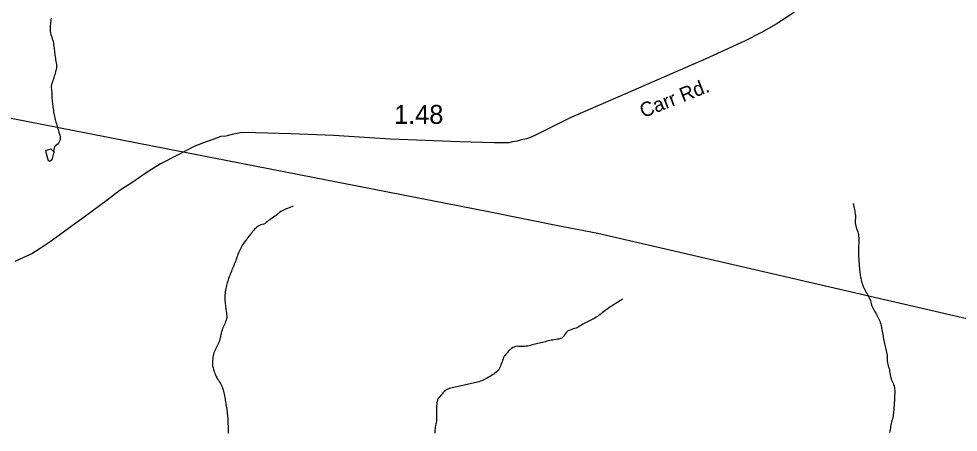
# Model space of a CAD drawing. Extents: x 1950930 to 2061844, y 904556 to 1017002.
# Drawn here: x 1972777 to 1978977, y 951576 to 954306 of the extents above; entities that cross this region are included whole.
import ezdxf

# ---------------------------------------------------------------- set-up
doc = ezdxf.new("R2010")
doc.units = 0
for name, color, linetype in [('Exist Hydrographic Misc Water Feature', 7, 'Continuous'), ('Exist Road Primary US Structure Standard Bridge CELL', 7, 'Continuous'), ('Exist Road Secondary Type 51 Attributed', 7, 'Continuous'), ('Exist Road Secondary Type 51 Label', 7, 'Continuous'), ('Exist Utilities Electrical Transmission Line', 7, 'Continuous')]:
    doc.layers.add(name, color=color, linetype=linetype)

msp = doc.modelspace()

# ---------------------------------------------------------------- linework, layer by layer
at = {"layer": 'Exist Hydrographic Misc Water Feature'}
for points in [[(1972991.9, 954310.4), (1972990, 954300.7), (1972988.4, 954290.9), (1972987.2, 954281), (1972985.9, 954271.2), (1972985.1, 954261.3), (1972984.3, 954251.6), (1972984.1, 954240.8), (1972984.5, 954231.1), (1972985.3, 954221.1), (1972987.2, 954211.3), (1972989.6, 954202.2), (1972992.7, 954192.3), (1972995.8, 954183.2), (1972998.8, 954173.3), (1973001.9, 954163.3), (1973004, 954153.5), (1973005.6, 954143.6), (1973007.2, 954133.7), (1973008.7, 954123.9), (1973009.9, 954114), (1973011.4, 954104.1), (1973012.6, 954094.2), (1973013.6, 954084.4), (1973015, 954074.4), (1973016.3, 954064.6), (1973017.3, 954054.7), (1973018.7, 954044.9), (1973020.4, 954035), (1973022.6, 954025.1), (1973024.9, 954015.3), (1973026.7, 954005.3), (1973027.3, 953995.5), (1973026.5, 953985.6), (1973025.3, 953975.9), (1973023, 953966.1), (1973020.8, 953956.2), (1973017.9, 953946.4), (1973014.6, 953936.6), (1973011.8, 953927.6), (1973008.9, 953917.9), (1973006, 953908.1), (1973002.5, 953898.4), (1972999, 953889.4), (1972995.4, 953879.6), (1972993.1, 953869.9), (1972991.7, 953860.9), (1972991.9, 953850.2), (1972992.5, 953840.3), (1972993.9, 953830.4), (1972994.7, 953820.6), (1972995.2, 953810.7), (1972995.4, 953800.1), (1972996, 953790.1), (1972996.6, 953780.4), (1972997, 953770.4), (1972998.2, 953760.6), (1972999.3, 953750.8), (1973000.3, 953740.8), (1973001.5, 953731), (1973002.7, 953721.1), (1973004.2, 953711.2), (1973005.6, 953701.3), (1973007.2, 953691.5), (1973009.1, 953681.6), (1973011.1, 953671.7), (1973013, 953661.9), (1973015.5, 953651.9), (1973017.7, 953642.1), (1973020.2, 953632.1), (1973022.8, 953623.1), (1973025.5, 953613.2), (1973028.2, 953603.3), (1973030.8, 953594.2)], [(1973030.8, 953594.2), (1973033.5, 953584.3), (1973036.8, 953575.2), (1973040.1, 953565.3), (1973042.7, 953556.3), (1973045.6, 953546.3), (1973048.3, 953536.4), (1973050.3, 953526.4), (1973051.1, 953516.7), (1973049.5, 953506.8), (1973046.2, 953497), (1973042.1, 953488.1), (1973036.8, 953480), (1973029, 953472.8), (1973020.4, 953467.2), (1973014.2, 953460), (1973011.1, 953451.1), (1973008.7, 953440.4), (1973006.6, 953430.6)], [(1973006.6, 953430.6), (1973010.7, 953427.2), (1973004.8, 953409.2), (1972995.2, 953375), (1972981, 953364.6), (1972973, 953368.8), (1972960.5, 953414.3), (1972956.6, 953438.2), (1972968.5, 953440.4), (1972988.4, 953446.6), (1972998.4, 953439), (1973006.6, 953430.6)], [(1974589, 953068.9), (1974579.8, 953065), (1974570.4, 953061.1), (1974560.9, 953058), (1974551.7, 953054), (1974542.3, 953051), (1974533, 953047), (1974524, 953042.3), (1974515.4, 953037.5), (1974507, 953032.8), (1974498.8, 953026.4), (1974490.8, 953020.9), (1974483, 953014.4), (1974475, 953008.1), (1974466.8, 953002.4), (1974458.8, 952996.1), (1974450.6, 952990.4), (1974442.6, 952984.1), (1974434.6, 952978.5), (1974426.4, 952973), (1974418.4, 952966.5), (1974410.4, 952961), (1974402.4, 952954.6), (1974393.6, 952949.8), (1974383.8, 952947.6), (1974374.1, 952945.3), (1974365.3, 952940.6), (1974356.5, 952935.9), (1974348.3, 952929.4), (1974340.9, 952923.1), (1974333.7, 952915.8), (1974327.2, 952908.5), (1974320.8, 952901.2), (1974314.7, 952893.2), (1974308.3, 952885.1), (1974302.2, 952877), (1974295.8, 952869.8), (1974289.6, 952861.8), (1974283.7, 952853.7), (1974277.5, 952845.6), (1974272, 952837.5), (1974265.9, 952829.4), (1974260.3, 952821.3), (1974254.6, 952813.3), (1974249.3, 952804.2), (1974244.7, 952795.3), (1974240.4, 952786.5), (1974236.1, 952777.5), (1974232, 952768.6), (1974227.9, 952759.6), (1974224, 952749.8), (1974220.1, 952740.9), (1974216.9, 952731.1), (1974213.4, 952722.1), (1974210.1, 952712.4), (1974206.6, 952703.5), (1974203.1, 952693.6), (1974199.6, 952684.7), (1974195.7, 952675), (1974192, 952666), (1974188.1, 952656.2), (1974184.2, 952647.3), (1974180.6, 952638.4), (1974176.7, 952628.6), (1974172.8, 952619.7), (1974169.3, 952610.7), (1974165.4, 952600.9), (1974162.5, 952591.2), (1974159.2, 952582.2), (1974156.4, 952572.4), (1974153.5, 952562.6), (1974150.6, 952552.8), (1974148.4, 952543.8), (1974145.9, 952534), (1974143.9, 952524.2), (1974141.8, 952513.7), (1974140.2, 952503.8), (1974138.7, 952494), (1974137.5, 952484.2), (1974137.1, 952474.3), (1974137.1, 952464.5), (1974137.7, 952454.6), (1974138.1, 952444.8), (1974139.3, 952434.8), (1974140.4, 952424.2), (1974141.4, 952414.3), (1974142.2, 952404.5), (1974143.2, 952394.6), (1974144.7, 952384.8), (1974146.3, 952374.9), (1974147.7, 952364.1), (1974149.2, 952354.3), (1974149.8, 952344.4), (1974149.4, 952334.6), (1974148.4, 952324.7), (1974145.5, 952315.8), (1974142.4, 952306), (1974138.5, 952297), (1974134.2, 952288.1), (1974129.9, 952278.4)], [(1978283.9, 953086), (1978285.7, 953076.1), (1978288, 953066.2), (1978290, 953056.3), (1978292.1, 953047.2), (1978294.1, 953037.4), (1978296, 953027.5), (1978297.6, 953017.7), (1978298.6, 953007.8), (1978299, 952997.9), (1978298.8, 952987.2), (1978298.2, 952977.4), (1978297.8, 952967.6), (1978298, 952957.7), (1978299, 952947.9), (1978301.1, 952937.9), (1978304, 952928.1), (1978307, 952919), (1978310.5, 952909.1), (1978313.8, 952900), (1978316.5, 952890.1), (1978318.5, 952880.2), (1978319.9, 952870.4), (1978320.8, 952860.4), (1978321.4, 952850.6), (1978321.6, 952840.7), (1978321.4, 952830.1), (1978320.8, 952820.2), (1978320.1, 952810.4), (1978319.3, 952800.5), (1978318.5, 952790.8), (1978318.3, 952780), (1978318.3, 952770.3), (1978318.5, 952760.4), (1978318.9, 952750.5), (1978319.3, 952740.7), (1978319.9, 952730.8), (1978320.6, 952720.2), (1978321.2, 952710.2), (1978321.8, 952700.5), (1978322.6, 952690.5), (1978323.4, 952680.7), (1978324.3, 952670.9), (1978325.1, 952660.9), (1978325.9, 952650.2), (1978326.9, 952640.4), (1978327.9, 952630.6), (1978329.2, 952620.7), (1978330.6, 952610.9), (1978332.2, 952600.9), (1978334.3, 952591.1), (1978336.6, 952582), (1978339, 952572.1), (1978341.9, 952562.2), (1978345.2, 952553), (1978348.7, 952543.1), (1978352.3, 952534.1), (1978356.4, 952525), (1978361, 952515.8), (1978365.7, 952507.5), (1978370.8, 952498.4), (1978375.7, 952490.1), (1978380.4, 952481), (1978385.2, 952472.7), (1978389.7, 952463.5), (1978393.8, 952454.4), (1978397.5, 952444.5), (1978400.3, 952435.5), (1978402.8, 952425.5), (1978405.7, 952415.7), (1978408.9, 952406.5), (1978413, 952397.4), (1978417.5, 952388.3), (1978422.5, 952380), (1978427.6, 952370.9), (1978432.5, 952362.6), (1978437.6, 952354.3), (1978442.6, 952345.1), (1978447.1, 952336), (1978451.8, 952326.9), (1978455.9, 952317.8), (1978459.4, 952308.7), (1978462.9, 952299.6), (1978465.7, 952289.7), (1978468, 952279.7), (1978470, 952270.7), (1978471.9, 952260.8), (1978473.7, 952250.9), (1978475.6, 952241.1), (1978477.4, 952231.2), (1978479.3, 952221.3), (1978481.1, 952211.3), (1978483, 952201.5), (1978484.8, 952191.6), (1978486.7, 952181.7), (1978488.5, 952171.9), (1978490.3, 952162), (1978492.2, 952152.2), (1978494.4, 952142.2), (1978496.7, 952133.1)], [(1976760.7, 952453.7), (1976752.3, 952448.2), (1976743.9, 952442.6), (1976735.3, 952437.8), (1976726.7, 952432.3), (1976718.3, 952426.7), (1976709.9, 952421.2), (1976701.5, 952416.4), (1976693.1, 952410.8), (1976684.9, 952405.2), (1976676.2, 952399.7), (1976668.2, 952394.1), (1976660, 952388.5), (1976651.8, 952382.1), (1976644.1, 952376.5), (1976636.1, 952370.1), (1976628.1, 952363.7), (1976620.3, 952358.1), (1976612.3, 952351.8), (1976604.3, 952346.3), (1976595.9, 952340.6), (1976587.7, 952335.1), (1976579.1, 952329.4), (1976570, 952324.7), (1976561.4, 952320), (1976552.4, 952316.1), (1976543.4, 952311.4), (1976534.1, 952307.4), (1976525.3, 952302.7), (1976516.5, 952298), (1976507.7, 952293.2), (1976498.9, 952288.4), (1976490.7, 952282.9), (1976482.3, 952277.4), (1976473.7, 952271.8), (1976464.6, 952267.8), (1976455.2, 952263.9), (1976445.8, 952260.8), (1976435.9, 952257.8), (1976426.5, 952253.9), (1976417.3, 952250.8), (1976408, 952246.8), (1976399.4, 952242.1), (1976391.2, 952236.6), (1976385.1, 952228.5), (1976379.5, 952219.6), (1976374, 952210.6), (1976368.1, 952202.6), (1976360.5, 952197), (1976351.6, 952193.9), (1976342, 952190.8), (1976332.2, 952189.4), (1976321.7, 952188), (1976311.7, 952186.5), (1976301.6, 952184.3), (1976291.8, 952182.8), (1976282.1, 952180.6), (1976272.1, 952178.3), (1976262.5, 952176.1), (1976252.8, 952173.8), (1976243.2, 952171.5), (1976233.1, 952169.3), (1976223.5, 952166.9), (1976213.9, 952164.7), (1976204, 952162.4), (1976194.4, 952160.2), (1976184.5, 952158), (1976174.9, 952154.9), (1976165.1, 952152.6), (1976155.4, 952149.5), (1976145.8, 952147.3), (1976136.1, 952145), (1976126.3, 952143.6), (1976116.5, 952142.1), (1976106.4, 952141.5), (1976096.4, 952141.7), (1976086.3, 952142.7), (1976076.1, 952142.9), (1976066.4, 952143.1), (1976056.4, 952141.7), (1976046.7, 952138.6), (1976037.5, 952134.7), (1976029.5, 952128.4), (1976021.7, 952121.9), (1976014.1, 952115.6), (1976006.8, 952108.3), (1975999.8, 952101.1), (1975993, 952093.8), (1975986.7, 952085.7), (1975981.1, 952078.5), (1975976.8, 952069.5), (1975973.1, 952059.8), (1975970, 952050), (1975966.6, 952041), (1975963.1, 952031.3), (1975959.4, 952021.5), (1975955.9, 952012.5), (1975952, 952002.8), (1975947.9, 951993.9), (1975942.4, 951985.7)], [(1974129.9, 952278.4), (1974125.6, 952269.5), (1974121.9, 952259.7), (1974118.6, 952250.7), (1974116, 952241), (1974113.7, 952231.1), (1974111.7, 952221.3), (1974109.6, 952211.5), (1974107.6, 952201.7), (1974105.3, 952191.8), (1974102.4, 952182.1), (1974099.6, 952173.1), (1974095.7, 952163.3), (1974091.6, 952154.4), (1974087.3, 952145.5), (1974083.2, 952136.6), (1974078.9, 952127.7), (1974073.7, 952118.6), (1974068.8, 952109.8), (1974065.3, 952100.8), (1974063.1, 952091.1), (1974060.8, 952081.2), (1974058.8, 952070.7), (1974057.3, 952060.8), (1974055.9, 952051), (1974055.3, 952041.1), (1974055.1, 952031.3), (1974055.7, 952021.5), (1974056.9, 952011.6), (1974059.2, 952001.7), (1974061.6, 951991.8), (1974064.9, 951981.9), (1974068.2, 951972.9), (1974071.9, 951962.9), (1974075.8, 951953.8), (1974079.9, 951944.7), (1974084.4, 951936.4), (1974089.5, 951927.2), (1974095.1, 951918.8), (1974100.6, 951910.5), (1974105.7, 951902.2), (1974110.6, 951893.1), (1974114.9, 951884), (1974119, 951874.9), (1974122.3, 951865.8), (1974125.4, 951856), (1974128.3, 951846.8), (1974130.9, 951836.9), (1974133, 951827.1), (1974135, 951817.1), (1974136.9, 951807.3), (1974138.5, 951797.3), (1974140.4, 951787.5), (1974142, 951777.6), (1974143.6, 951767.7), (1974144.9, 951757.9), (1974146.5, 951748), (1974147.5, 951738.1), (1974149.4, 951728.2), (1974150.4, 951718.4), (1974152.1, 951708.5), (1974153.3, 951698.6), (1974154.5, 951688.8), (1974155.5, 951678.9), (1974156.4, 951669.1), (1974156.8, 951659.2), (1974157.4, 951648.5), (1974157.8, 951638.6), (1974158, 951628.8), (1974158.6, 951618.9), (1974159, 951609.1), (1974159, 951598.4), (1974159, 951588.6), (1974159.4, 951578.7), (1974159.4, 951568.9)], [(1978496.7, 952133.1), (1978498.7, 952123.3), (1978501.2, 952113.4), (1978503.5, 952103.5), (1978505.5, 952093.5), (1978507.4, 952083.7), (1978508.6, 952073.8), (1978508.8, 952064), (1978509, 952054.2), (1978509.4, 952044.2), (1978510.6, 952034.4), (1978512.9, 952024.5), (1978515.4, 952014.6), (1978518, 952004.6), (1978520.7, 951995.6), (1978522.9, 951985.8), (1978524.8, 951975.8), (1978526, 951967.6), (1978527.9, 951956), (1978529.7, 951946.2), (1978532, 951936.4), (1978535.5, 951927.2), (1978539.8, 951918.1), (1978544.3, 951909), (1978548.2, 951899.9), (1978551, 951890), (1978553.9, 951880.9), (1978556.4, 951870.9), (1978557.4, 951861.1), (1978558, 951851.3), (1978558, 951841.4), (1978558, 951830.8), (1978557.8, 951820.9), (1978557.4, 951811.1), (1978557, 951801.2), (1978556.6, 951790.6), (1978556, 951780.7), (1978555.1, 951770.9), (1978554.5, 951761), (1978554.1, 951751.2), (1978553.3, 951740.6), (1978552.7, 951730.7), (1978551.7, 951720.9), (1978551, 951711.1), (1978549.8, 951701.3), (1978548.2, 951691.5), (1978546.9, 951681.7), (1978544.9, 951671.8), (1978542.8, 951662.1), (1978540.2, 951652.3), (1978537.7, 951642.5), (1978535.2, 951632.7), (1978532.8, 951622.8), (1978531.1, 951613.1), (1978529.3, 951603.2), (1978527.7, 951593.4), (1978526, 951583.6), (1978524.6, 951573.8)], [(1975942.4, 951985.7), (1975936, 951978.5), (1975928.4, 951972), (1975920.2, 951965.7), (1975911.8, 951960.1), (1975903.2, 951954.5), (1975895, 951949), (1975886.4, 951944.2), (1975878.2, 951938.6), (1975869.4, 951933.1), (1975860.8, 951927.5), (1975851.9, 951923.5), (1975842.9, 951918.9), (1975833.7, 951915.7), (1975824.3, 951911.9), (1975814.6, 951909.6), (1975805, 951906.5), (1975795.3, 951904.3), (1975785.5, 951902), (1975776.1, 951899.8), (1975766, 951897.5), (1975756.2, 951895.2), (1975746.3, 951893.8), (1975736.5, 951891.6), (1975726.9, 951888.5), (1975717, 951886.2), (1975707.4, 951884), (1975697.5, 951881.7), (1975687.9, 951879.4), (1975678.1, 951877.1), (1975668, 951874.9), (1975658.2, 951873.4), (1975648.3, 951871.3), (1975638.3, 951869), (1975628.4, 951866.7), (1975618.8, 951864.5), (1975609.8, 951860.5), (1975601, 951856.6), (1975592.8, 951851.9), (1975585.2, 951844.6), (1975578.2, 951837.4), (1975571.6, 951829.3), (1975565.3, 951821.2), (1975558.7, 951813.9), (1975552.2, 951805.8), (1975546, 951797.8), (1975540.7, 951788.9), (1975537.8, 951779.9), (1975536.6, 951770.2), (1975535.5, 951760.3), (1975534.7, 951750.5), (1975534.3, 951740.6), (1975534.1, 951730.8), (1975533.9, 951720.1), (1975533.9, 951710.3), (1975534.1, 951700.4), (1975534.1, 951689.8), (1975533.9, 951679.9), (1975533.9, 951670.1), (1975533.5, 951660.3), (1975533.1, 951649.6), (1975531.9, 951639.7), (1975529.8, 951629.9), (1975527.5, 951620.2), (1975525.7, 951610.4), (1975524.5, 951600.6), (1975523.9, 951590.7), (1975523.2, 951580.9), (1975522.8, 951570.2)]]:
    msp.add_lwpolyline(points, dxfattribs=at)
at = {"layer": 'Exist Road Secondary Type 51 Attributed'}
msp.add_lwpolyline([(1977894.4, 954347.1), (1977776.3, 954271.4), (1977678.2, 954215.5), (1977566.1, 954157.7), (1977311.9, 954042.3), (1976781.5, 953811.1), (1976417.4, 953651.8), (1976183.2, 953534.3), (1976147.2, 953520.4), (1976127.2, 953514.4), (1976093.3, 953506.4), (1976067.1, 953498.5), (1976033.1, 953492.5), (1976013.1, 953486.5), (1975915.1, 953486.6), (1975687.2, 953493), (1975231.3, 953511.9), (1974855.4, 953536.4), (1974575.5, 953547), (1974339.6, 953553.4), (1974295.5, 953555.4), (1974241.6, 953553.4), (1974185.6, 953541.6), (1974143.6, 953531.7), (1974111.6, 953527.8), (1974057.6, 953507.9), (1973995.5, 953486), (1973939.5, 953466), (1973861.8, 953425.2), (1973829.5, 953408.3), (1973713.3, 953348.6), (1973619.2, 953288.7), (1973529.1, 953226.8), (1973447.2, 953175), (1973361.1, 953109.2), (1973216.9, 953003.4), (1972984.6, 952833.8), (1972950.5, 952811.8), (1972918.6, 952790), (1972862.5, 952754.1), (1972808.5, 952730.1), (1972750.4, 952704.1)], dxfattribs=at)
at = {"layer": 'Exist Utilities Electrical Transmission Line'}
for p, q in [((1973861.8, 953425.2), (1972321.5, 953725.5)), ((1981503.9, 951751.6), (1977198, 952750))]:
    msp.add_line(p, q, dxfattribs=at)
msp.add_lwpolyline([(1977198, 952750), (1976599.6, 952888.8), (1976367.6, 952931.4), (1975878.1, 953032.2), (1973861.8, 953425.2)], dxfattribs=at)

# ---------------------------------------------------------------- texts
at = {"layer": 'Exist Road Primary US Structure Standard Bridge CELL'}
msp.add_text('1.48', height=125, rotation=359.96738, dxfattribs=at).set_placement((1975254.2, 953612.4))
at = {"layer": 'Exist Road Secondary Type 51 Label'}
msp.add_text('Carr Rd.', height=95, rotation=21.5859, dxfattribs=at).set_placement((1976898, 953650))

doc.saveas('drawing.dxf')
